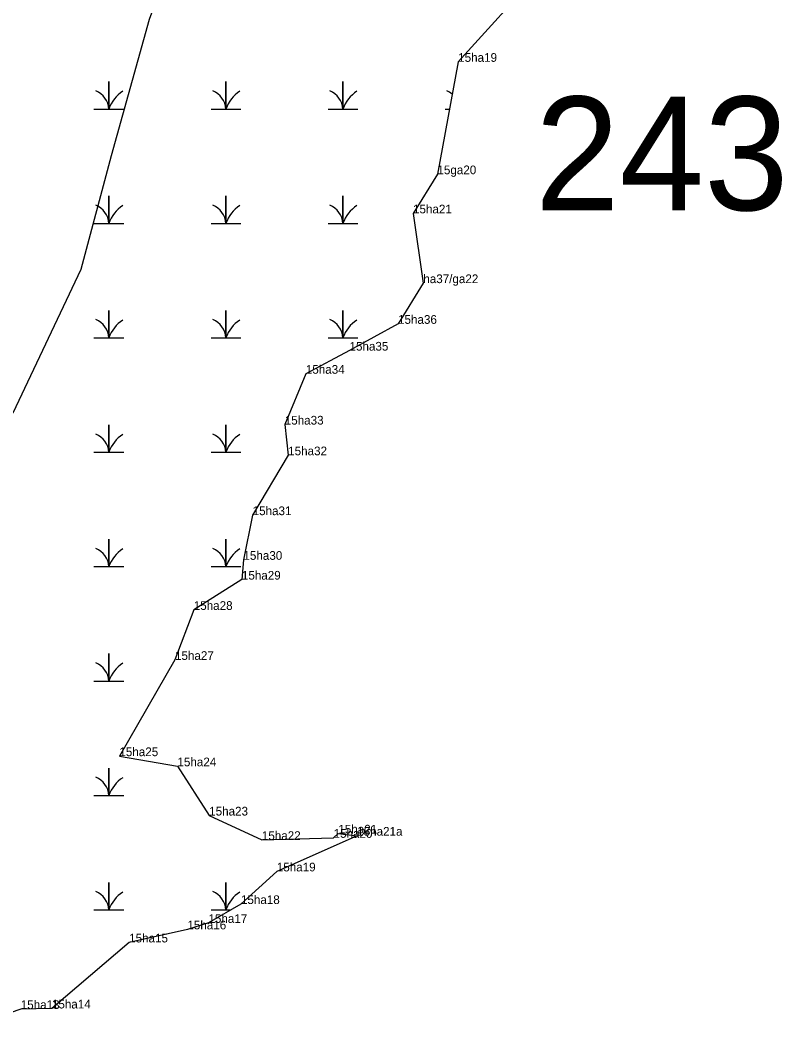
# Model space of a CAD drawing. Extents: x 2072529 to 2268796, y 436423 to 470406.
# Drawn here: x 2264844 to 2265282, y 443359 to 443935 of the extents above; entities that cross this region are included whole.
import ezdxf

# ---------------------------------------------------------------- set-up
doc = ezdxf.new("R2010")
doc.units = 0
for name, color, linetype in [('Default', 7, 'Continuous'), ('Exist Environmental Wetland Boundary Cogo Comment', 7, 'Continuous'), ('Exist Environmental Wetland Boundary Cogo Point CELL', 7, 'Continuous'), ('Old_Level_20', 7, 'Continuous'), ('Old_Level_52', 7, 'Continuous')]:
    doc.layers.add(name, color=color, linetype=linetype)

msp = doc.modelspace()

# ---------------------------------------------------------------- linework, layer by layer
at = {"layer": 'Exist Environmental Wetland Boundary Cogo Point CELL'}
for points in [[(2264886.2, 443884.24), (2264894.8, 443884.24), (2264894.8, 443900.02), (2264894.8, 443884.24), (2264903.4, 443884.24)], [(2264953.45, 443884.24), (2264962.05, 443884.24), (2264962.05, 443900.02), (2264962.05, 443884.24), (2264970.65, 443884.24)], [(2265020.7, 443884.24), (2265029.3, 443884.24), (2265029.3, 443900.02), (2265029.3, 443884.24), (2265037.9, 443884.24)], [(2265087.95, 443884.24), (2265090.5, 443884.24)], [(2264886.2, 443818.44), (2264894.8, 443818.44), (2264894.8, 443834.22), (2264894.8, 443818.44), (2264903.4, 443818.44)], [(2264953.45, 443818.44), (2264962.05, 443818.44), (2264962.05, 443834.22), (2264962.05, 443818.44), (2264970.65, 443818.44)], [(2265020.7, 443818.44), (2265029.3, 443818.44), (2265029.3, 443834.22), (2265029.3, 443818.44), (2265037.9, 443818.44)], [(2264886.2, 443752.64), (2264894.8, 443752.64), (2264894.8, 443768.42), (2264894.8, 443752.64), (2264903.4, 443752.64)], [(2264953.45, 443752.64), (2264962.05, 443752.64), (2264962.05, 443768.42), (2264962.05, 443752.64), (2264970.65, 443752.64)], [(2265020.7, 443752.64), (2265029.3, 443752.64), (2265029.3, 443768.42), (2265029.3, 443752.64), (2265037.9, 443752.64)], [(2264886.2, 443686.84), (2264894.8, 443686.84), (2264894.8, 443702.62), (2264894.8, 443686.84), (2264903.4, 443686.84)], [(2264953.45, 443686.84), (2264962.05, 443686.84), (2264962.05, 443702.62), (2264962.05, 443686.84), (2264970.65, 443686.84)], [(2264886.2, 443621.04), (2264894.8, 443621.04), (2264894.8, 443636.82), (2264894.8, 443621.04), (2264903.4, 443621.04)], [(2264953.45, 443621.04), (2264962.05, 443621.04), (2264962.05, 443636.82), (2264962.05, 443621.04), (2264970.65, 443621.04)], [(2264886.2, 443555.24), (2264894.8, 443555.24), (2264894.8, 443571.02), (2264894.8, 443555.24), (2264903.4, 443555.24)], [(2264886.2, 443489.44), (2264894.8, 443489.44), (2264894.8, 443505.22), (2264894.8, 443489.44), (2264903.4, 443489.44)], [(2264886.2, 443423.64), (2264894.8, 443423.64), (2264894.8, 443439.42), (2264894.8, 443423.64), (2264903.4, 443423.64)], [(2264953.45, 443423.64), (2264962.05, 443423.64), (2264962.05, 443439.42), (2264962.05, 443423.64), (2264964.9, 443423.64)]]:
    msp.add_lwpolyline(points, dxfattribs=at)
for centre, radius, start, end in [((2264882.53, 443883.35), 12.3, 4.14034, 67.53497), ((2264913.04, 443878.18), 19.22, 122.12745, 161.62219), ((2264949.78, 443883.35), 12.3, 4.14034, 67.53497), ((2264980.29, 443878.18), 19.22, 122.12745, 161.62219), ((2265017.03, 443883.35), 12.3, 4.14034, 67.53497), ((2265047.54, 443878.18), 19.22, 122.12745, 161.62219), ((2265084.28, 443883.35), 12.3, 50.57452, 67.53497), ((2264882.53, 443817.55), 12.3, 4.14034, 67.53497), ((2264949.78, 443817.55), 12.3, 4.14034, 67.53497), ((2265017.03, 443817.55), 12.3, 4.14034, 67.53497), ((2264913.04, 443812.38), 19.22, 122.12745, 161.62219), ((2264980.29, 443812.38), 19.22, 122.12745, 161.62219), ((2265047.54, 443812.38), 19.22, 122.12745, 161.62219), ((2264882.53, 443751.75), 12.3, 4.14034, 67.53497), ((2264913.04, 443746.58), 19.22, 122.12745, 161.62219), ((2264949.78, 443751.75), 12.3, 4.14034, 67.53497), ((2264980.29, 443746.58), 19.22, 122.12745, 161.62219), ((2265017.03, 443751.75), 12.3, 4.14034, 67.53497), ((2265047.54, 443746.58), 19.22, 122.12745, 161.62219), ((2264882.53, 443685.95), 12.3, 4.14034, 67.53497), ((2264913.04, 443680.78), 19.22, 122.12745, 161.62219), ((2264949.78, 443685.95), 12.3, 4.14034, 67.53497), ((2264980.29, 443680.78), 19.22, 122.12745, 161.62219), ((2264882.53, 443620.15), 12.3, 4.14034, 67.53497), ((2264913.04, 443614.98), 19.22, 122.12745, 161.62219), ((2264949.78, 443620.15), 12.3, 4.14034, 67.53497), ((2264980.29, 443614.98), 19.22, 122.12745, 161.62219), ((2264882.53, 443554.35), 12.3, 4.14034, 67.53497), ((2264913.04, 443549.18), 19.22, 122.12745, 161.62219), ((2264882.53, 443488.55), 12.3, 4.14034, 67.53497), ((2264913.04, 443483.38), 19.22, 122.12745, 161.62219), ((2264882.53, 443422.75), 12.3, 4.14034, 67.53497), ((2264913.04, 443417.58), 19.22, 122.12745, 161.62219), ((2264949.78, 443422.75), 12.3, 4.14034, 67.53497), ((2264980.29, 443417.58), 19.22, 122.12745, 161.62219)]:
    msp.add_arc(centre, radius, start, end, dxfattribs=at)
at = {"layer": 'Old_Level_20'}
for p, q in [((2265095.51, 443911.37), (2265095.51, 443911.37)), ((2265083.59, 443846.72), (2265083.59, 443846.72)), ((2265069.54, 443824.21), (2265069.54, 443824.21)), ((2265075.47, 443784.1), (2265075.47, 443784.1)), ((2265060.95, 443760.69), (2265060.95, 443760.69)), ((2265033.06, 443745.28), (2265033.06, 443745.28)), ((2265007.95, 443731.98), (2265007.95, 443731.98)), ((2264995.84, 443702.74), (2264995.84, 443702.74)), ((2264997.8, 443685.07), (2264997.8, 443685.07)), ((2264977.37, 443650.65), (2264977.37, 443650.65)), ((2264972.1, 443624.96), (2264972.1, 443624.96)), ((2264971.2, 443613.56), (2264971.2, 443613.56)), ((2264943.54, 443596.15), (2264943.54, 443596.15)), ((2264932.75, 443567.39), (2264932.75, 443567.39)), ((2264900.79, 443512.04), (2264900.79, 443512.04)), ((2264934.17, 443506.21), (2264934.17, 443506.21)), ((2264952.41, 443477.9), (2264952.41, 443477.9)), ((2265026.62, 443467.53), (2265026.62, 443467.53)), ((2265037.47, 443466.29), (2265037.47, 443466.29)), ((2264982.67, 443463.84), (2264982.67, 443463.84)), ((2265023.89, 443465.08), (2265023.89, 443465.08)), ((2264991.27, 443445.76), (2264991.27, 443445.76)), ((2264970.65, 443426.99), (2264970.65, 443426.99)), ((2264951.99, 443416.13), (2264951.99, 443416.13)), ((2264939.88, 443412.42), (2264939.88, 443412.42)), ((2264906.42, 443404.91), (2264906.42, 443404.91)), ((2264844.11, 443366.6), (2264844.11, 443366.6)), ((2264862.01, 443366.93), (2264862.01, 443366.93))]:
    msp.add_line(p, q, dxfattribs=at)
msp.add_lwpolyline([(2265143.19, 443964.13), (2265095.51, 443911.37), (2265083.59, 443846.72), (2265069.54, 443824.21), (2265075.47, 443784.1), (2265060.95, 443760.69), (2265033.06, 443745.28), (2265007.95, 443731.98), (2264995.84, 443702.74), (2264997.8, 443685.07), (2264977.37, 443650.65), (2264972.1, 443624.96), (2264971.2, 443613.56), (2264943.54, 443596.15), (2264932.75, 443567.39), (2264900.79, 443512.04), (2264934.17, 443506.21), (2264952.41, 443477.9), (2264982.67, 443463.84), (2265023.89, 443465.08), (2265026.62, 443467.53), (2265037.47, 443466.29), (2264991.27, 443445.76), (2264970.65, 443426.99), (2264951.99, 443416.13), (2264939.88, 443412.42), (2264906.42, 443404.91), (2264862.01, 443366.93), (2264844.11, 443366.6), (2264821.16, 443358.6)], dxfattribs=at)
at = {"layer": 'Old_Level_52'}
msp.add_lwpolyline([(2265131.15, 444632.65), (2265122.45, 444562.95), (2265113.74, 444493.26), (2265083.27, 444410.5), (2265044.1, 444319.03), (2265022.33, 444258.05), (2264974.45, 444166.58), (2264965.75, 444105.6), (2264948.34, 444018.49), (2264917.87, 443935.73), (2264896.1, 443857.32), (2264878.69, 443791.99), (2264839.52, 443709.23), (2264795.99, 443661.31), (2264717.64, 443578.56), (2264630.59, 443478.37), (2264600.12, 443430.46), (2264552.24, 443378.19), (2264547.89, 443369.48)], dxfattribs=at)

# ---------------------------------------------------------------- texts
at = {"layer": 'Default'}
msp.add_text('243', height=65.34, dxfattribs=at).set_placement((2265139.62, 443826.02))
at = {"layer": 'Exist Environmental Wetland Boundary Cogo Comment'}
for s, p in [('15ha19', (2265095.51, 443911.37)), ('15ga20', (2265083.59, 443846.72)), ('15ha21', (2265069.54, 443824.21)), ('ha37/ga22', (2265075.47, 443784.1)), ('15ha36', (2265060.95, 443760.69)), ('15ha35', (2265033.06, 443745.28)), ('15ha34', (2265007.95, 443731.98)), ('15ha33', (2264995.84, 443702.74)), ('15ha32', (2264997.8, 443685.07)), ('15ha31', (2264977.37, 443650.65)), ('15ha30', (2264972.1, 443624.96)), ('15ha29', (2264971.2, 443613.56)), ('15ha28', (2264943.54, 443596.15)), ('15ha27', (2264932.75, 443567.39)), ('15ha25', (2264900.79, 443512.04)), ('15ha24', (2264934.17, 443506.21)), ('15ha23', (2264952.41, 443477.9)), ('15ha21', (2265026.62, 443467.53)), ('15ha21a', (2265037.47, 443466.29)), ('15ha22', (2264982.67, 443463.84)), ('15ha20', (2265023.89, 443465.08)), ('15ha19', (2264991.27, 443445.76)), ('15ha18', (2264970.65, 443426.99)), ('15ha17', (2264951.99, 443416.13)), ('15ha16', (2264939.88, 443412.42)), ('15ha15', (2264906.42, 443404.91)), ('15ha13', (2264844.11, 443366.6)), ('15ha14', (2264862.01, 443366.93))]:
    msp.add_text(s, height=5, dxfattribs=at).set_placement(p)

doc.saveas('drawing.dxf')
